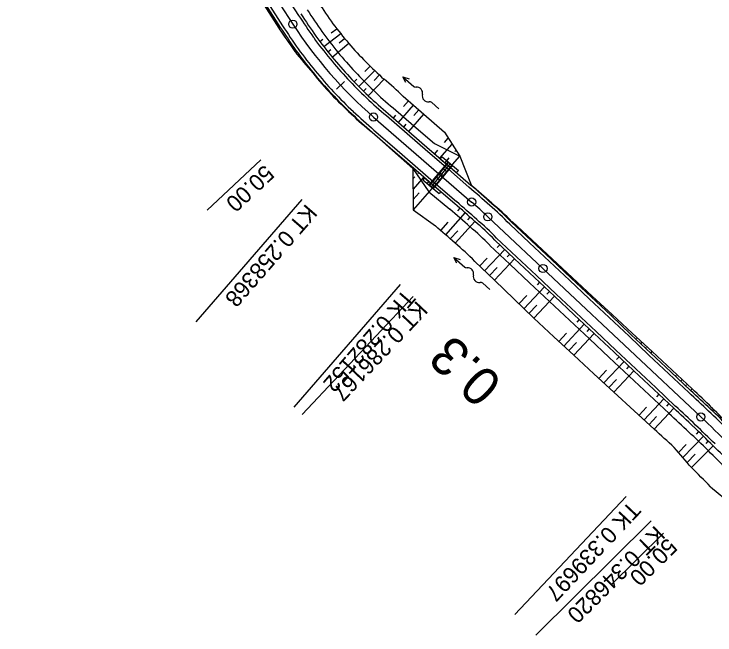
# Model space of a CAD drawing. Extents: x -481656 to -478728, y -1113199 to -1110710.
# Drawn here: x -481603.6 to -481475.2, y -1112864 to -1112750.3 of the extents above; entities that cross this region are included whole.
import ezdxf

# ---------------------------------------------------------------- set-up
doc = ezdxf.new("R2010")
doc.units = 0
for name, color, linetype in [('C11_HATCH_SLOPE_L', 7, 'Continuous'), ('C11_HATCH_SLOPE_R', 7, 'Continuous'), ('C11_HECTOMETRY', 7, 'Continuous'), ('C11_HLBODY', 7, 'Continuous'), ('C11_HRANA_TELESO', 7, 'Continuous'), ('C11_KORUNA', 7, 'Continuous'), ('C11_OSA', 7, 'Continuous'), ('C11_PRIKOP', 7, 'Continuous'), ('C11_STANICENI', 7, 'Continuous'), ('C11_VOZOVKA', 7, 'Continuous'), ('C11_ZPEVKRAJ', 7, 'Continuous'), ('DRENÁŽ', 7, 'Continuous'), ('PLYN', 7, 'Continuous'), ('pomoc', 7, 'Continuous'), ('PROPUSTEK', 7, 'Continuous')]:
    doc.layers.add(name, color=color, linetype=linetype)

# ---------------------------------------------------------------- blocks, each defined once
blk = doc.blocks.new('A$C246')
at = {"layer": 'PROPUSTEK'}
for p, q in [((-2.649, 2.739), (-3.184, -1.124)), ((-2.154, 2.671), (-2.689, -1.192)), ((-2.154, 2.671), (-2.649, 2.739)), ((2.6, 0.548), (-2.848, 1.303)), ((2.303, 2.053), (1.768, -1.81)), ((2.799, 1.985), (2.263, -1.878)), ((2.303, 2.053), (2.799, 1.985)), ((2.462, -0.442), (-2.985, 0.313)), ((-2.862, 1.204), (-2.972, 0.412)), ((2.476, -0.343), (-2.972, 0.412)), ((2.531, 0.053), (-2.917, 0.808)), ((2.586, 0.449), (-2.862, 1.204)), ((-1.858, 1.166), (-1.995, 0.175)), ((-0.867, 1.029), (-1.004, 0.038)), ((0.123, 0.891), (-0.014, -0.099)), ((1.114, 0.754), (0.977, -0.236)), ((2.105, 0.617), (1.967, -0.373)), ((-2.689, -1.192), (-3.184, -1.124)), ((1.768, -1.81), (2.263, -1.878))]:
    blk.add_line(p, q, dxfattribs=at)
blk = doc.blocks.new('A$C70B')
at = {"layer": 'DRENÁŽ'}
for p, q in [((0.87, 0), (-0.87, 0)), ((6.86, 0.43), (7.97, 0)), ((7.97, 0), (5.28, 0)), ((7.97, 0), (6.86, -0.48))]:
    blk.add_line(p, q, dxfattribs=at)
for centre, radius, start, end in [((0.87, 0.58), 0.582, 269.6924, 322.7901), ((2.17, -0.42), 1.05, 24.4039, 142.0836), ((4.08, 0.59), 1.11, 210.8873, 317.3707), ((5.32, -0.64), 0.636, 85.9766, 131.7248)]:
    blk.add_arc(centre, radius, start, end, dxfattribs=at)

msp = doc.modelspace()

# ---------------------------------------------------------------- linework, layer by layer
at = {"layer": 'C11_HATCH_SLOPE_L'}
for p, q in [((-481546.88, -1112756.24), (-481543.79, -1112753.86)), ((-481545.51, -1112753.7), (-481544.51, -1112752.95)), ((-481547.61, -1112755.28), (-481547.06, -1112754.86)), ((-481544.06, -1112755.55), (-481543.06, -1112754.75)), ((-481545.36, -1112758.14), (-481542.32, -1112755.63)), ((-481546.13, -1112757.2), (-481545.59, -1112756.77)), ((-481539.35, -1112760.77), (-481538.37, -1112759.83)), ((-481540.47, -1112763.54), (-481537.54, -1112760.63)), ((-481537.67, -1112762.41), (-481536.71, -1112761.42)), ((-481541.32, -1112762.67), (-481540.82, -1112762.2)), ((-481538.73, -1112765.24), (-481535.85, -1112762.19)), ((-481539.61, -1112764.4), (-481539.12, -1112763.9)), ((-481532.3, -1112767.22), (-481531.38, -1112766.16)), ((-481533.18, -1112770.14), (-481530.44, -1112766.98)), ((-481530.41, -1112768.86), (-481529.5, -1112767.8)), ((-481534.12, -1112769.32), (-481533.67, -1112768.8)), ((-481531.29, -1112771.78), (-481528.55, -1112768.62)), ((-481532.24, -1112770.96), (-481531.78, -1112770.44)), ((-481524.76, -1112773.79), (-481524.08, -1112773)), ((-481525.62, -1112776.69), (-481523.37, -1112774.09)), ((-481526.57, -1112775.87), (-481526.01, -1112775.23)), ((-481522.9, -1112775.45), (-481522.67, -1112775.19)), ((-481524.68, -1112777.51), (-481523.9, -1112776.61)), ((-481523.74, -1112778.33), (-481521.96, -1112776.28)), ((-481519.01, -1112782.42), (-481518.99, -1112782.4)), ((-481518.97, -1112782.38), (-481518.97, -1112782.38)), ((-481518.07, -1112783.25), (-481518.03, -1112783.21)), ((-481517.11, -1112784.09), (-481517.09, -1112784.08)), ((-481517.08, -1112784.06), (-481517.08, -1112784.06)), ((-481516.16, -1112784.95), (-481516.13, -1112784.92)), ((-481511.58, -1112789.25), (-481511.53, -1112789.2)), ((-481511.48, -1112789.14), (-481511.48, -1112789.14)), ((-481510.67, -1112790.1), (-481510.56, -1112789.99)), ((-481509.76, -1112790.96), (-481509.7, -1112790.89)), ((-481509.64, -1112790.83), (-481509.64, -1112790.83)), ((-481508.85, -1112791.82), (-481508.71, -1112791.67)), ((-481504.3, -1112796.1), (-481504.22, -1112796.02)), ((-481504.15, -1112795.94), (-481504.15, -1112795.94)), ((-481503.39, -1112796.95), (-481503.24, -1112796.79)), ((-481502.32, -1112797.65), (-481502.32, -1112797.65)), ((-481502.48, -1112797.81), (-481502.4, -1112797.73)), ((-481501.57, -1112798.67), (-481501.41, -1112798.5)), ((-481496.84, -1112802.77), (-481496.84, -1112802.77)), ((-481497.01, -1112802.95), (-481496.93, -1112802.86)), ((-481496.1, -1112803.8), (-481495.93, -1112803.62)), ((-481495.19, -1112804.66), (-481495.1, -1112804.56)), ((-481495.01, -1112804.47), (-481495.01, -1112804.47)), ((-481494.28, -1112805.52), (-481494.1, -1112805.32)), ((-481489.73, -1112809.8), (-481489.61, -1112809.68)), ((-481489.5, -1112809.56), (-481489.5, -1112809.56)), ((-481488.81, -1112810.65), (-481488.58, -1112810.4)), ((-481487.9, -1112811.51), (-481487.78, -1112811.38)), ((-481487.66, -1112811.25), (-481487.66, -1112811.25)), ((-481486.99, -1112812.36), (-481486.74, -1112812.1)), ((-481482.44, -1112816.65), (-481482.31, -1112816.5)), ((-481482.17, -1112816.36), (-481482.17, -1112816.36)), ((-481481.53, -1112817.5), (-481481.26, -1112817.22)), ((-481480.62, -1112818.36), (-481480.48, -1112818.21)), ((-481480.35, -1112818.07), (-481480.35, -1112818.07)), ((-481479.71, -1112819.21), (-481479.44, -1112818.93))]:
    msp.add_line(p, q, dxfattribs=at)
at = {"layer": 'C11_HATCH_SLOPE_R'}
for p, q in [((-481556.21, -1112750.6), (-481556.47, -1112750.77)), ((-481555.8, -1112751.83), (-481555.8, -1112751.83)), ((-481555.53, -1112751.65), (-481555.67, -1112751.74)), ((-481554.85, -1112752.7), (-481555.13, -1112752.88)), ((-481551.39, -1112758.11), (-481551.39, -1112758.11)), ((-481551.22, -1112757.97), (-481551.3, -1112758.04)), ((-481550.44, -1112759), (-481550.58, -1112759.1)), ((-481549.74, -1112760.09), (-481549.74, -1112760.09)), ((-481549.64, -1112760.01), (-481549.69, -1112760.05)), ((-481548.84, -1112761), (-481548.9, -1112761.06)), ((-481544.64, -1112765.87), (-481544.64, -1112765.87)), ((-481544.56, -1112765.8), (-481544.6, -1112765.84)), ((-481543.66, -1112766.72), (-481543.72, -1112766.78)), ((-481542.79, -1112767.67), (-481542.79, -1112767.67)), ((-481542.74, -1112767.62), (-481542.77, -1112767.65)), ((-481541.82, -1112768.51), (-481541.85, -1112768.54)), ((-481537.1, -1112772.75), (-481537.1, -1112772.75)), ((-481537.07, -1112772.72), (-481537.09, -1112772.74)), ((-481536.13, -1112773.54), (-481536.17, -1112773.58)), ((-481535.23, -1112774.42), (-481535.23, -1112774.42)), ((-481535.18, -1112774.36), (-481535.21, -1112774.39)), ((-481534.24, -1112775.18), (-481534.3, -1112775.25)), ((-481529.52, -1112779.27), (-481529.68, -1112779.46)), ((-481530.2, -1112780.06), (-481530.56, -1112780.47)), ((-481528.57, -1112780.09), (-481530.54, -1112782.36)), ((-481527.63, -1112780.91), (-481527.99, -1112781.33)), ((-481526.68, -1112781.73), (-481530.49, -1112786.12)), ((-481529.44, -1112783), (-481530.51, -1112784.24)), ((-481521.96, -1112785.82), (-481522.4, -1112786.33)), ((-481521.02, -1112786.64), (-481524.57, -1112790.7)), ((-481520.11, -1112787.45), (-481520.55, -1112787.94)), ((-481524.17, -1112788.37), (-481525.5, -1112789.9)), ((-481519.2, -1112788.27), (-481522.85, -1112792.24)), ((-481522.35, -1112789.95), (-481523.71, -1112791.46)), ((-481514.67, -1112792.53), (-481515.12, -1112793.01)), ((-481513.75, -1112793.38), (-481517.44, -1112797.3)), ((-481516.96, -1112794.97), (-481518.34, -1112796.44)), ((-481511.93, -1112795.09), (-481515.64, -1112799.04)), ((-481512.84, -1112794.24), (-481513.3, -1112794.72)), ((-481515.15, -1112796.69), (-481516.54, -1112798.17)), ((-481506.47, -1112800.23), (-481510.23, -1112804.24)), ((-481507.38, -1112799.38), (-481507.83, -1112799.85)), ((-481505.56, -1112801.09), (-481506.01, -1112801.57)), ((-481509.71, -1112801.85), (-481511.14, -1112803.37)), ((-481504.65, -1112801.94), (-481508.43, -1112805.97)), ((-481507.89, -1112803.57), (-481509.33, -1112805.1)), ((-481500.09, -1112806.23), (-481500.54, -1112806.7)), ((-481499.18, -1112807.08), (-481502.95, -1112811.08)), ((-481498.27, -1112807.94), (-481498.72, -1112808.41)), ((-481502.42, -1112808.71), (-481503.86, -1112810.24)), ((-481497.36, -1112808.79), (-481501.11, -1112812.78)), ((-481500.59, -1112810.41), (-481502.03, -1112811.93)), ((-481492.81, -1112813.07), (-481493.25, -1112813.54)), ((-481491.9, -1112813.93), (-481495.58, -1112817.85)), ((-481495.1, -1112815.51), (-481496.51, -1112817.01)), ((-481490.08, -1112815.64), (-481493.74, -1112819.54)), ((-481490.99, -1112814.79), (-481491.43, -1112815.26)), ((-481493.27, -1112817.21), (-481494.66, -1112818.7)), ((-481484.61, -1112820.78), (-481488.22, -1112824.62)), ((-481485.52, -1112819.92), (-481485.96, -1112820.39)), ((-481483.7, -1112821.64), (-481484.14, -1112822.1)), ((-481487.77, -1112822.31), (-481489.14, -1112823.77)), ((-481482.79, -1112822.49), (-481486.38, -1112826.31)), ((-481485.94, -1112824.02), (-481487.3, -1112825.46)), ((-481478.25, -1112826.77), (-481478.69, -1112827.22)), ((-481477.36, -1112827.62), (-481481.12, -1112831.51)), ((-481476.48, -1112828.48), (-481476.92, -1112828.94)), ((-481480.52, -1112829.14), (-481481.91, -1112830.59)), ((-481475.59, -1112829.35), (-481479.56, -1112833.35)), ((-481478.85, -1112830.91), (-481480.34, -1112832.43))]:
    msp.add_line(p, q, dxfattribs=at)
at = {"layer": 'C11_HECTOMETRY'}
msp.add_circle((-481506.75, -1112796.88), 0.75, dxfattribs=at)
at = {"layer": 'C11_HLBODY'}
for p, q in [((-481550.88, -1112784.24), (-481570.34, -1112806.68)), ((-481532.91, -1112799.82), (-481552.37, -1112822.26)), ((-481530.53, -1112801.98), (-481550.87, -1112823.62)), ((-481491.52, -1112838.64), (-481511.87, -1112860.28)), ((-481486.93, -1112843.11), (-481508.03, -1112864.02))]:
    msp.add_line(p, q, dxfattribs=at)
for centre in [(-481552.55, -1112752.13), (-481537.78, -1112769.13), (-481519.81, -1112784.71), (-481516.83, -1112787.41), (-481477.83, -1112824.07)]:
    msp.add_circle(centre, 0.75, dxfattribs=at)
at = {"layer": 'C11_HRANA_TELESO'}
for p, q in [((-481557.82, -1112748.66), (-481555.13, -1112752.88)), ((-481532.33, -1112765.34), (-481528.55, -1112768.62)), ((-481528.55, -1112768.62), (-481524.78, -1112771.9)), ((-481538.04, -1112771.92), (-481534.3, -1112775.25)), ((-481524.78, -1112771.9), (-481521.96, -1112776.28)), ((-481534.3, -1112775.25), (-481530.58, -1112778.59)), ((-481521.96, -1112776.28), (-481519.91, -1112781.55)), ((-481530.58, -1112778.59), (-481530.49, -1112786.12)), ((-481530.49, -1112786.12), (-481526.44, -1112789.08)), ((-481512.41, -1112788.3), (-481508.71, -1112791.67)), ((-481508.71, -1112791.67), (-481505.06, -1112795.08)), ((-481505.06, -1112795.08), (-481501.41, -1112798.5)), ((-481519.24, -1112795.57), (-481515.64, -1112799.04)), ((-481501.41, -1112798.5), (-481497.76, -1112801.92)), ((-481515.64, -1112799.04), (-481512.04, -1112802.51)), ((-481512.04, -1112802.51), (-481508.43, -1112805.97)), ((-481497.76, -1112801.92), (-481494.1, -1112805.32)), ((-481494.1, -1112805.32), (-481490.42, -1112808.71)), ((-481508.43, -1112805.97), (-481504.78, -1112809.39)), ((-481490.42, -1112808.71), (-481486.74, -1112812.1)), ((-481504.78, -1112809.39), (-481501.11, -1112812.78)), ((-481501.11, -1112812.78), (-481497.42, -1112816.16)), ((-481486.74, -1112812.1), (-481483.09, -1112815.51)), ((-481483.09, -1112815.51), (-481479.44, -1112818.93)), ((-481497.42, -1112816.16), (-481493.74, -1112819.54)), ((-481493.74, -1112819.54), (-481490.06, -1112822.93)), ((-481490.06, -1112822.93), (-481486.38, -1112826.31)), ((-481476.09, -1112836.85), (-481472.23, -1112840.07))]:
    msp.add_line(p, q, dxfattribs=at)
for centre, radius, start, end in [((-481364.02, -1112624.31), 221.68, 213.9738, 215.1827), ((-481486.24, -1112707.58), 73.85, 217.013, 220.5947), ((-481350.43, -1112613.66), 247.56, 214.2217, 215.41), ((-481486.67, -1112707.24), 73.75, 221.0084, 224.5907), ((-481487.25, -1112706.35), 82.42, 218.0029, 221.5863), ((-481486.76, -1112707.33), 73.62, 224.5896, 228.1719), ((-481484.87, -1112709.27), 82.35, 218.9667, 222.5478), ((-481580.23, -1112815.46), 69.33, 46.2939, 50.2025), ((-481486.26, -1112707.81), 82.34, 223.9507, 227.5321), ((-481512.72, -1112739.48), 41.15, 224.9397, 232.0399), ((-481722.29, -1113012.24), 306.87, 47.7947, 48.7404), ((-481548.59, -1112824.45), 51.14, 44.9791, 50.6135), ((-481707.45, -1112998.87), 277.08, 48.2237, 49.2126), ((-481552.35, -1112827.77), 46.18, 44.2055, 50.3015), ((-481896.56, -1113261.07), 607.85, 46.19594, 46.66762), ((-481617.82, -1112966.82), 202.56, 44.056, 45.4887), ((-481875.34, -1113253.46), 577.71, 47.18426, 47.67907), ((-481627.11, -1112956.74), 192.34, 39.9048, 41.3434), ((-481546.13, -1112902.6), 96.06, 43.1897, 46.1295)]:
    msp.add_arc(centre, radius, start, end, dxfattribs=at)
at = {"layer": 'C11_KORUNA'}
for p, q in [((-481557.57, -1112748.5), (-481554.85, -1112752.7)), ((-481535.07, -1112768.5), (-481531.29, -1112771.78)), ((-481538.02, -1112771.9), (-481534.24, -1112775.18)), ((-481531.29, -1112771.78), (-481527.51, -1112775.05)), ((-481534.24, -1112775.18), (-481530.46, -1112778.45)), ((-481527.51, -1112775.05), (-481523.74, -1112778.33)), ((-481530.46, -1112778.45), (-481526.68, -1112781.73)), ((-481523.74, -1112778.33), (-481519.96, -1112781.6)), ((-481526.68, -1112781.73), (-481522.91, -1112785)), ((-481512.49, -1112788.39), (-481508.85, -1112791.82)), ((-481515.58, -1112791.67), (-481511.93, -1112795.09)), ((-481508.85, -1112791.82), (-481505.21, -1112795.24)), ((-481511.93, -1112795.09), (-481508.29, -1112798.52)), ((-481505.21, -1112795.24), (-481501.57, -1112798.67)), ((-481508.29, -1112798.52), (-481504.65, -1112801.94)), ((-481501.57, -1112798.67), (-481497.92, -1112802.09)), ((-481504.65, -1112801.94), (-481501, -1112805.37)), ((-481497.92, -1112802.09), (-481494.28, -1112805.52)), ((-481501, -1112805.37), (-481497.36, -1112808.79)), ((-481494.28, -1112805.52), (-481490.64, -1112808.94)), ((-481497.36, -1112808.79), (-481493.72, -1112812.22)), ((-481490.64, -1112808.94), (-481486.99, -1112812.36)), ((-481493.72, -1112812.22), (-481490.08, -1112815.64)), ((-481486.99, -1112812.36), (-481483.35, -1112815.79)), ((-481490.08, -1112815.64), (-481486.43, -1112819.07)), ((-481483.35, -1112815.79), (-481479.71, -1112819.21)), ((-481486.43, -1112819.07), (-481482.79, -1112822.49))]:
    msp.add_line(p, q, dxfattribs=at)
for centre, radius, start, end in [((-481356.71, -1112621.31), 233.25, 213.561, 214.7599), ((-481349.28, -1112616.24), 246.75, 213.5773, 214.7658), ((-481485.36, -1112708.69), 77.75, 215.9143, 219.4953), ((-481485.36, -1112708.69), 82.25, 215.9143, 219.4953), ((-481485.36, -1112708.69), 77.75, 219.4953, 223.0763), ((-481485.36, -1112708.69), 82.25, 219.4953, 223.0763), ((-481485.36, -1112708.69), 77.75, 223.0763, 226.6572), ((-481485.36, -1112708.69), 82.25, 223.0763, 226.6573), ((-481471.08, -1112693.09), 98.91, 226.8437, 229.6853), ((-481473.98, -1112696.33), 99.05, 226.7761, 229.7232), ((-481720.91, -1113013.37), 306.75, 48.1273, 49.0732), ((-481714.94, -1113006.63), 293.25, 48.127, 49.0914), ((-481549.25, -1112823.93), 51.12, 44.0307, 49.6659), ((-481550.78, -1112825.58), 48.88, 43.929, 49.7622), ((-481893.49, -1113262.98), 606.75, 46.53004, 47.00251), ((-481887.33, -1113256.42), 593.25, 46.52505, 47.00762), ((-481614.81, -1112969.79), 202.25, 45.2499, 46.6823), ((-481614.81, -1112969.79), 197.75, 45.2499, 46.6823), ((-481543.95, -1112900.79), 98.88, 43.3797, 46.2655)]:
    msp.add_arc(centre, radius, start, end, dxfattribs=at)
at = {"layer": 'C11_OSA'}
for p, q in [((-481603.61, -1112673.14), (-481552.55, -1112752.13)), ((-481537.78, -1112769.13), (-481519.81, -1112784.72)), ((-481516.83, -1112787.41), (-481477.83, -1112824.07))]:
    msp.add_line(p, q, dxfattribs=at)
for centre, radius, start, end in [((-481485.36, -1112708.69), 80, 212.884, 229.0693), ((-481585.32, -1112860.26), 100, 46.7689, 49.0692), ((-481614.81, -1112969.79), 200, 44.7283, 46.7689)]:
    msp.add_arc(centre, radius, start, end, dxfattribs=at)
at = {"layer": 'C11_PRIKOP'}
for p, q in [((-481534.16, -1112767.46), (-481530.39, -1112770.73)), ((-481530.39, -1112770.73), (-481526.61, -1112774.01)), ((-481526.61, -1112774.01), (-481521.97, -1112776.29)), ((-481530.58, -1112778.59), (-481527.62, -1112782.81)), ((-481527.62, -1112782.81), (-481523.79, -1112786.02)), ((-481516.49, -1112792.64), (-481512.84, -1112796.06)), ((-481512.84, -1112796.06), (-481509.19, -1112799.48)), ((-481509.19, -1112799.48), (-481505.54, -1112802.9)), ((-481505.54, -1112802.9), (-481501.9, -1112806.32)), ((-481501.9, -1112806.32), (-481498.25, -1112809.74)), ((-481498.25, -1112809.74), (-481494.6, -1112813.16)), ((-481494.6, -1112813.16), (-481490.96, -1112816.58)), ((-481490.96, -1112816.58), (-481487.31, -1112820)), ((-481487.31, -1112820), (-481483.66, -1112823.42))]:
    msp.add_line(p, q, dxfattribs=at)
for centre, radius, start, end in [((-481359.02, -1112622.81), 229.12, 213.5726, 214.7749), ((-481485.38, -1112708.67), 76.37, 215.9315, 219.5125), ((-481485.38, -1112708.67), 76.37, 219.5125, 223.0935), ((-481485.38, -1112708.68), 76.37, 223.0933, 226.6743), ((-481510.62, -1112737.4), 38.18, 224.6477, 231.9249), ((-481712.96, -1113004.83), 289.25, 48.1847, 49.1549), ((-481551.18, -1112826.1), 48.21, 43.9644, 49.8599), ((-481885.09, -1113255.04), 589.44, 46.59029, 47.07579), ((-481614.65, -1112969.95), 196.48, 45.3177, 46.7501), ((-481544.31, -1112901.32), 98.24, 43.4406, 46.3383)]:
    msp.add_arc(centre, radius, start, end, dxfattribs=at)
at = {"layer": 'C11_STANICENI'}
for p, q in [((-481544.53, -1112764.01), (-481543.07, -1112762.65)), ((-481558.41, -1112776.99), (-481568.27, -1112786.21)), ((-481484.7, -1112845.37), (-481494.29, -1112854.88))]:
    msp.add_line(p, q, dxfattribs=at)
at = {"layer": 'C11_VOZOVKA'}
for p, q in [((-481554.21, -1112746.33), (-481551.49, -1112750.53)), ((-481557.15, -1112748.23), (-481554.43, -1112752.43)), ((-481535.4, -1112768.88), (-481531.62, -1112772.16)), ((-481537.69, -1112771.52), (-481533.91, -1112774.8)), ((-481531.62, -1112772.16), (-481527.84, -1112775.43)), ((-481533.91, -1112774.8), (-481530.13, -1112778.07)), ((-481527.84, -1112775.43), (-481524.06, -1112778.71)), ((-481530.13, -1112778.07), (-481526.36, -1112781.35)), ((-481524.06, -1112778.71), (-481520.29, -1112781.98)), ((-481526.36, -1112781.35), (-481522.58, -1112784.63)), ((-481512.84, -1112788.76), (-481509.19, -1112792.18)), ((-481515.23, -1112791.3), (-481511.59, -1112794.73)), ((-481509.19, -1112792.18), (-481505.55, -1112795.6)), ((-481511.59, -1112794.73), (-481507.95, -1112798.16)), ((-481505.55, -1112795.6), (-481501.91, -1112799.03)), ((-481507.95, -1112798.16), (-481504.3, -1112801.58)), ((-481501.91, -1112799.03), (-481498.26, -1112802.45)), ((-481504.3, -1112801.58), (-481500.66, -1112805)), ((-481498.26, -1112802.45), (-481494.62, -1112805.88)), ((-481500.66, -1112805), (-481497.02, -1112808.43)), ((-481494.62, -1112805.88), (-481490.98, -1112809.3)), ((-481497.02, -1112808.43), (-481493.38, -1112811.85)), ((-481490.98, -1112809.3), (-481487.34, -1112812.73)), ((-481493.38, -1112811.85), (-481489.73, -1112815.28)), ((-481487.34, -1112812.73), (-481483.69, -1112816.15)), ((-481489.73, -1112815.28), (-481486.09, -1112818.7)), ((-481483.69, -1112816.15), (-481480.05, -1112819.58)), ((-481486.09, -1112818.7), (-481482.45, -1112822.13))]:
    msp.add_line(p, q, dxfattribs=at)
for centre, radius, start, end in [((-481355.88, -1112620.75), 234.75, 213.5629, 214.7605), ((-481350.1, -1112616.8), 245.25, 213.5756, 214.7652), ((-481485.36, -1112708.69), 78.25, 215.9143, 219.4953), ((-481485.36, -1112708.69), 81.75, 215.9143, 219.4953), ((-481485.36, -1112708.69), 78.25, 219.4953, 223.0763), ((-481485.36, -1112708.69), 81.75, 219.4953, 223.0763), ((-481485.36, -1112708.69), 78.25, 223.0763, 226.6572), ((-481485.36, -1112708.69), 81.75, 223.0763, 226.6573), ((-481499.1, -1112724.5), 57.33, 225.8006, 230.7251), ((-481445.59, -1112664.52), 141.18, 227.2217, 229.2807), ((-481720.25, -1113012.62), 305.25, 48.1273, 49.0751), ((-481715.61, -1113007.38), 294.75, 48.1271, 49.0893), ((-481549.42, -1112824.11), 50.88, 44.0199, 49.6762), ((-481550.61, -1112825.39), 49.12, 43.9408, 49.7511), ((-481892.8, -1113262.25), 605.25, 46.5295, 47.00307), ((-481888.01, -1113257.15), 594.75, 46.52561, 47.00704), ((-481614.81, -1112969.79), 201.75, 45.2499, 46.6823), ((-481614.81, -1112969.79), 198.25, 45.2499, 46.6823)]:
    msp.add_arc(centre, radius, start, end, dxfattribs=at)
at = {"layer": 'C11_ZPEVKRAJ'}
for p, q in [((-481554.21, -1112746.33), (-481551.49, -1112750.53)), ((-481557.15, -1112748.23), (-481554.43, -1112752.43)), ((-481535.4, -1112768.88), (-481531.62, -1112772.16)), ((-481537.69, -1112771.52), (-481533.91, -1112774.8)), ((-481531.62, -1112772.16), (-481527.84, -1112775.43)), ((-481533.91, -1112774.8), (-481530.13, -1112778.07)), ((-481527.84, -1112775.43), (-481524.06, -1112778.71)), ((-481530.13, -1112778.07), (-481526.36, -1112781.35)), ((-481524.06, -1112778.71), (-481520.29, -1112781.98)), ((-481526.36, -1112781.35), (-481522.58, -1112784.63)), ((-481512.84, -1112788.76), (-481509.19, -1112792.18)), ((-481515.23, -1112791.3), (-481511.59, -1112794.73)), ((-481509.19, -1112792.18), (-481505.55, -1112795.6)), ((-481511.59, -1112794.73), (-481507.95, -1112798.16)), ((-481505.55, -1112795.6), (-481501.91, -1112799.03)), ((-481507.95, -1112798.16), (-481504.3, -1112801.58)), ((-481501.91, -1112799.03), (-481498.26, -1112802.45)), ((-481504.3, -1112801.58), (-481500.66, -1112805)), ((-481498.26, -1112802.45), (-481494.62, -1112805.88)), ((-481500.66, -1112805), (-481497.02, -1112808.43)), ((-481494.62, -1112805.88), (-481490.98, -1112809.3)), ((-481497.02, -1112808.43), (-481493.38, -1112811.85)), ((-481490.98, -1112809.3), (-481487.34, -1112812.73)), ((-481493.38, -1112811.85), (-481489.73, -1112815.28)), ((-481487.34, -1112812.73), (-481483.69, -1112816.15)), ((-481489.73, -1112815.28), (-481486.09, -1112818.7)), ((-481483.69, -1112816.15), (-481480.05, -1112819.58)), ((-481486.09, -1112818.7), (-481482.45, -1112822.13))]:
    msp.add_line(p, q, dxfattribs=at)
for centre, radius, start, end in [((-481355.88, -1112620.75), 234.75, 213.5629, 214.7605), ((-481350.1, -1112616.8), 245.25, 213.5756, 214.7652), ((-481485.36, -1112708.69), 78.25, 215.9143, 219.4953), ((-481485.36, -1112708.69), 81.75, 215.9143, 219.4953), ((-481485.36, -1112708.69), 78.25, 219.4953, 223.0763), ((-481485.36, -1112708.69), 81.75, 219.4953, 223.0763), ((-481485.36, -1112708.69), 78.25, 223.0763, 226.6572), ((-481485.36, -1112708.69), 81.75, 223.0763, 226.6573), ((-481499.1, -1112724.5), 57.33, 225.8006, 230.7251), ((-481445.59, -1112664.52), 141.18, 227.2217, 229.2807), ((-481720.25, -1113012.62), 305.25, 48.1273, 49.0751), ((-481715.61, -1113007.38), 294.75, 48.1271, 49.0893), ((-481549.42, -1112824.11), 50.88, 44.0199, 49.6762), ((-481550.61, -1112825.39), 49.12, 43.9408, 49.7511), ((-481892.8, -1113262.25), 605.25, 46.5295, 47.00307), ((-481888.01, -1113257.15), 594.75, 46.52561, 47.00704), ((-481614.81, -1112969.79), 201.75, 45.2499, 46.6823), ((-481614.81, -1112969.79), 198.25, 45.2499, 46.6823)]:
    msp.add_arc(centre, radius, start, end, dxfattribs=at)

# ---------------------------------------------------------------- block references
at = {"layer": 'PLYN'}
for p, rotation in [((-481526.45, -1112767.06), 138.26035786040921), ((-481517.11, -1112800.15), 138.2603578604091)]:
    msp.add_blockref('A$C70B', p, dxfattribs=dict(at, rotation=rotation))
at = {"layer": 'pomoc', "rotation": 58.1548947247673}
msp.add_blockref('A$C246', (-481525.02, -1112779.85), dxfattribs=at)

# ---------------------------------------------------------------- texts
at = {"layer": 'C11_HECTOMETRY'}
msp.add_text('0.3', height=7, rotation=136.7233, dxfattribs=at).set_placement((-481513.86, -1112817.65))
at = {"layer": 'C11_HLBODY'}
for s, height, rotation, p in [('KT 0.258368', 3, 229.0693, (-481550.12, -1112784.9)), ('TK 0.282152', 3, 229.0693, (-481532.15, -1112800.48)), ('KT 0.286167', 2.999, 226.7689, (-481529.8, -1112802.66)), ('TK 0.339697', 2.999, 226.7689, (-481490.79, -1112839.33)), ('KT 0.346820', 3, 224.7284, (-481486.23, -1112843.82))]:
    msp.add_text(s, height=height, rotation=rotation, dxfattribs=at).set_placement(p)
at = {"layer": 'C11_STANICENI'}
for height, rotation, p in [(2.999, 223.0763, (-481557.73, -1112777.72)), (3, 224.7284, (-481483.99, -1112846.08))]:
    msp.add_text('50.00', height=height, rotation=rotation, dxfattribs=at).set_placement(p)

doc.saveas('drawing.dxf')
